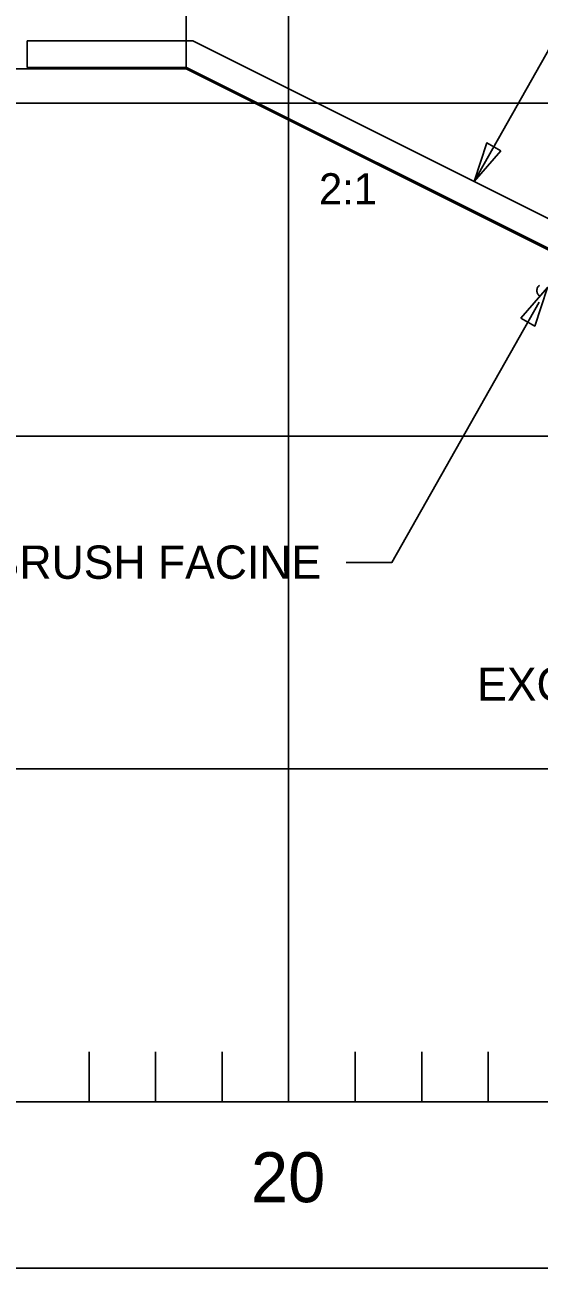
# Model space of a CAD drawing. Extents: x 1578769 to 1579225, y 724002 to 724828.
# Drawn here: x 1578856.07 to 1578863.8, y 724384.65 to 724403.32 of the extents above; entities that cross this region are included whole.
import ezdxf

# ---------------------------------------------------------------- set-up
doc = ezdxf.new("R2010")
doc.units = 0
for name, color, linetype in [('1', 7, 'Continuous'), ('Default', 7, 'Continuous'), ('Old_Level_1', 7, 'Continuous'), ('Old_Level_41', 7, 'Continuous'), ('Old_Level_42', 7, 'Continuous'), ('R_Fin Surface', 7, 'Continuous')]:
    doc.layers.add(name, color=color, linetype=linetype)

msp = doc.modelspace()

# ---------------------------------------------------------------- linework, layer by layer
at = {"layer": '1'}
msp.add_line((1578858.492, 724402.662), (1578858.492, 724410.37), dxfattribs=at)
for points in [[(1578862.818, 724400.968), (1578863.963, 724402.987), (1578864.648, 724402.987)], [(1578863.799, 724399.157), (1578861.583, 724395.248), (1578860.898, 724395.248)]]:
    msp.add_lwpolyline(points, dxfattribs=at)
for points in [[(1578863.218, 724401.431), (1578862.818, 724400.968), (1578863.01, 724401.55)], [(1578863.521, 724398.915), (1578863.921, 724399.378), (1578863.73, 724398.797)]]:
    msp.add_lwpolyline(points, close=True, dxfattribs=at)
at = {"layer": 'Default'}
msp.add_line((1578840.032, 724387.146), (1579140.032, 724387.146), dxfattribs=at)
at = {"layer": 'Old_Level_1'}
msp.add_lwpolyline([(1578815.032, 724419.646), (1578942.532, 724419.646), (1578942.532, 724384.646), (1578815.032, 724384.646)], close=True, dxfattribs=at)
for points in [[(1578820.032, 724417.146), (1578940.032, 724417.146), (1578940.032, 724387.146), (1578820.032, 724387.146)], [(1578863.762, 724399.33), (1578863.763, 724399.342), (1578863.765, 724399.353), (1578863.768, 724399.365), (1578863.773, 724399.375), (1578863.778, 724399.385), (1578863.785, 724399.394), (1578863.793, 724399.403), (1578863.801, 724399.412)], [(1578863.762, 724399.33), (1578863.763, 724399.342), (1578863.765, 724399.353), (1578863.768, 724399.365), (1578863.773, 724399.375), (1578863.778, 724399.385), (1578863.785, 724399.394), (1578863.793, 724399.403), (1578863.801, 724399.412)], [(1578863.801, 724399.249), (1578863.793, 724399.257), (1578863.785, 724399.266), (1578863.778, 724399.275), (1578863.773, 724399.285), (1578863.768, 724399.296), (1578863.765, 724399.307), (1578863.763, 724399.318), (1578863.762, 724399.33), (1578863.762, 724399.33)], [(1578863.801, 724399.249), (1578863.793, 724399.257), (1578863.785, 724399.266), (1578863.778, 724399.275), (1578863.773, 724399.285), (1578863.768, 724399.296), (1578863.765, 724399.307), (1578863.763, 724399.318), (1578863.762, 724399.33), (1578863.762, 724399.33)]]:
    msp.add_lwpolyline(points, dxfattribs=at)
at = {"layer": 'Old_Level_41'}
msp.add_line((1578860.032, 724417.146), (1578860.032, 724387.146), dxfattribs=at)
for points in [[(1578820.032, 724402.146), (1578940.032, 724402.146)], [(1578940.032, 724397.146), (1578820.032, 724397.146)], [(1578820.032, 724392.146), (1578940.032, 724392.146)]]:
    msp.add_lwpolyline(points, dxfattribs=at)
at = {"layer": 'Old_Level_42'}
for p, q in [((1578857.032, 724387.896), (1578857.032, 724387.146)), ((1578858.032, 724387.896), (1578858.032, 724387.146)), ((1578859.032, 724387.896), (1578859.032, 724387.146)), ((1578861.032, 724387.896), (1578861.032, 724387.146)), ((1578862.032, 724387.896), (1578862.032, 724387.146)), ((1578863.032, 724387.896), (1578863.032, 724387.146))]:
    msp.add_line(p, q, dxfattribs=at)
at = {"layer": 'R_Fin Surface'}
for p, q in [((1578856.103, 724402.682), (1578856.103, 724403.082)), ((1578856.103, 724403.082), (1578858.592, 724403.082)), ((1578858.592, 724403.082), (1578864.642, 724400.057)), ((1578858.497, 724402.682), (1578856.103, 724402.682)), ((1578864.548, 724399.657), (1578858.497, 724402.682)), ((1578848.492, 724402.662), (1578858.492, 724402.662)), ((1578848.492, 724402.662), (1578858.492, 724402.662)), ((1578858.492, 724402.662), (1578864.543, 724399.637)), ((1578858.492, 724402.662), (1578864.543, 724399.637))]:
    msp.add_line(p, q, dxfattribs=at)

# ---------------------------------------------------------------- texts
at = {"layer": '1'}
for s, height, p in [('2:1', 0.4687, (1578860.488, 724400.625)), ('LIVE BRUSH FACINE', 0.5, (1578853.906, 724395.001)), ('EXCAVATION LINE', 0.5, (1578862.865, 724393.168)), ('20', 0.75, (1578859.466, 724385.636))]:
    msp.add_text(s, height=height, dxfattribs=at).set_placement(p)

doc.saveas('drawing.dxf')
